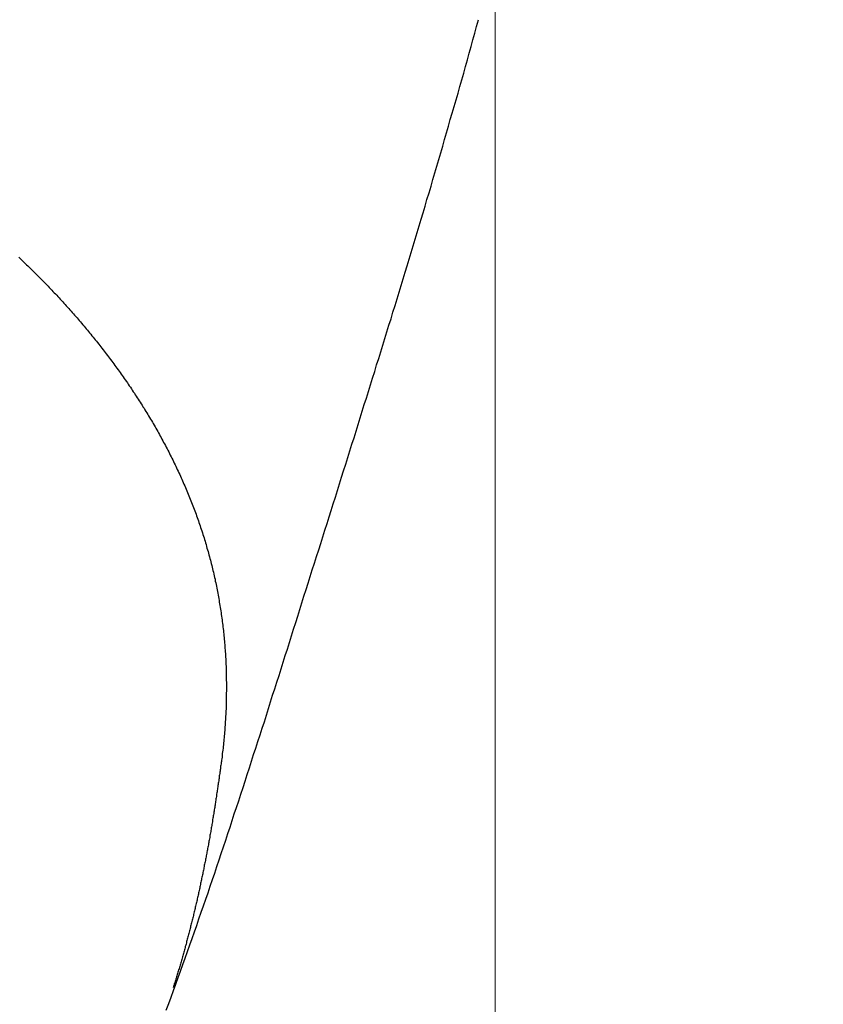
# Model space of a CAD drawing. Header units: millimetres. Extents: x -604189 to 881711, y -381903 to -7297.
# Tile 748 of 1056: x -572136 to -572082, y -161798 to -161732. Entities that reach past the tile are written whole.
import ezdxf

# ---------------------------------------------------------------- set-up
doc = ezdxf.new("R2010")
doc.units = ezdxf.units.MM
doc.header["$LTSCALE"] = 100
doc.linetypes.add('0.5_0.5', pattern=[1, 0.5, -0.5])
doc.linetypes.add('ACAD_ISO04W100', pattern=[30.5, 24, -3, 0.5, -3])
doc.layers.get('Defpoints').update_dxf_attribs({"color": 30})
doc.layers.add('OPIS', color=7, linetype='Continuous')
doc.layers.add('strop osie', color=80, linetype='ACAD_ISO04W100', lineweight=5)
doc.styles.get("Standard").update_dxf_attribs({"font": 'romans.shx', "width": 0.5})
doc.dimstyles.new('1 50', dxfattribs={"dimtxt": 150, "dimasz": 80, "dimexe": 1, "dimexo": 1, "dimgap": 20, "dimtad": 1, "dimdec": 0, "dimlfac": 0.1, "dimtxsty": 'Standard', "dimblk": 'ARCHTICK', "dimcen": 200, "dimclrd": 2, "dimadec": 1, "dimazin": 0, "dimtfac": 1, "dimtdec": 0, "dimtmove": 0, "dimatfit": 3, "dimldrblk": 'ARCHTICK', "dimfxl": 120, "dimfxlon": 1, "dimtfill": 1, "dimarcsym": 0})

# ---------------------------------------------------------------- blocks, each defined once
blk = doc.blocks.new('_ArchTick')
at = {"layer": 'strop osie', "color": 0, "const_width": 0.15}
blk.add_lwpolyline([(-0.5, -0.5), (0.5, 0.5)], dxfattribs=at)
blk = doc.blocks.new('*D3294')
at = {"layer": 'Defpoints', "color": 0, "linetype": 'ByBlock', "lineweight": 5, "transparency": 16777216}
for p in [(-595783.126, -159420.303), (-593748.924, -159420.303), (-552118.935, -179940.303)]:
    blk.add_point(p, dxfattribs=at)
at = {"layer": 'OPIS', "color": 0, "linetype": 'Continuous', "lineweight": -2, "transparency": 16777216}
for p, q in [((-595723.126, -159420.303), (-595784.126, -159420.303)), ((-595723.126, -179940.303), (-595784.126, -179940.303))]:
    blk.add_line(p, q, dxfattribs=at)
at = {"layer": 'OPIS', "color": 2, "lineweight": -2, "transparency": 16777216}
blk.add_line((-595783.126, -179940.303), (-595783.126, -159420.303), dxfattribs=at)
at = {"layer": 'OPIS', "color": 2, "linetype": 'ByBlock', "lineweight": -2, "transparency": 16777216, "xscale": 80, "yscale": 80, "zscale": 80}
for p, rotation in [((-595783.126, -159420.303), 90), ((-595783.126, -179940.303), 270)]:
    blk.add_blockref('_ArchTick', p, dxfattribs=dict(at, rotation=rotation))
at = {"layer": 'OPIS', "color": 0, "linetype": 'ByBlock', "lineweight": 13, "transparency": 16777216, "insert": (-595878.126, -169680.303), "char_height": 150, "attachment_point": 5, "rotation": 90, "bg_fill": 3, "box_fill_scale": 1.1, "bg_fill_color": 256, "bg_fill_true_color": 13158600, "bg_fill_transparency": 0}
blk.add_mtext('2052', dxfattribs=at)

msp = doc.modelspace()

# ---------------------------------------------------------------- hatches: boundary and pattern name
at = {"layer": 'OPIS', "linetype": 'ByBlock', "lineweight": 9}
h = msp.add_hatch(dxfattribs=at)
h.set_pattern_fill('ANSI37', color=0, scale=120, angle=45)
h.set_pattern_definition([(90, (-306927.96, 32475.8), (-381, 0), []), (180, (-306927.96, 32475.8), (-6e-14, -381), [])])
h.paths.add_polyline_path([(-564958.914, -172987.785), (-564958.914, -172265.291), (-565588.914, -172265.291), (-565588.914, -172265.291), (-565628.914, -172265.291), (-565628.914, -172420.3), (-565928.914, -172420.3), (-565928.914, -172265.293), (-565968.914, -172265.293), (-566598.914, -172265.293), (-566598.914, -172987.791, -0.414214), (-566255.978, -173330.728, -0.414052), (-566598.725, -173673.665), (-564960.201, -173673.656, -0.413115), (-565301.851, -173330.722, -0.414214)])
h.paths.add_polyline_path([(-563317.853, -172270.285), (-563958.914, -172270.285), (-563958.914, -172270.285), (-563998.914, -172270.285), (-563998.914, -172420.3), (-564288.914, -172420.3), (-564288.914, -172265.291), (-564328.914, -172265.291), (-564958.914, -172265.291), (-564958.914, -172987.785, -0.414214), (-564615.978, -173330.722, -0.414052), (-564958.725, -173673.658), (-563319.869, -173673.659, -0.412493), (-563660.789, -173330.728, -0.414214), (-563317.853, -172987.791)])
h.paths.add_polyline_path([(-562443.921, -172420.3), (-562658.914, -172420.3), (-562658.914, -172270.285), (-562698.914, -172270.285), (-563317.853, -172270.285), (-563317.853, -172987.791, -0.414214), (-562974.916, -173330.728, -0.414052), (-563317.663, -173673.665), (-562443.921, -173685.504)])
h.paths.add_polyline_path([(-562030.397, -172946.835, -0.330214), (-561835.821, -172684.34, -0.155268), (-561986.974, -172216.948, -0.443866), (-562283.974, -172485.594), (-562283.974, -172198.948), (-562289.824, -172198.948), (-562289.824, -172161.148), (-562318.924, -172161.148), (-562318.924, -172420.3), (-562443.921, -172420.3), (-562443.921, -173690.906), (-562060.928, -173690.694), (-562060.928, -173828.803), (-561442.163, -173828.803), (-561440.598, -173828.041), (-561440.598, -173828.803), (-560917.614, -173828.803), (-560910.306, -172420.3), (-561118.924, -172420.3), (-561118.924, -172161.148), (-561141.424, -172161.148), (-561141.424, -172207.948), (-561147.274, -172207.948), (-561147.274, -173026.498, -0.106281), (-561482.373, -172966.064, -0.965528)])
h.paths.add_polyline_path([(-569358.914, -172147.298), (-569368.914, -172147.298), (-569368.914, -172152.298), (-569358.914, -172420.3)], flags=16)
h.paths.add_polyline_path([(-569434.414, -172167.566), (-569436.684, -172167.037, -0.348623), (-569444.414, -172157.298, -0.414214), (-569434.414, -172147.298), (-569432.914, -172147.298), (-569432.914, -172137.298), (-569412.914, -172137.298), (-569412.914, -172095.298), (-569358.914, -172095.298), (-569358.914, -172147.298), (-569368.914, -172152.298)], flags=16)
h.paths.add_polyline_path([(-569444.414, -172157.298, -1), (-569424.414, -172157.298, -0.414214), (-569434.414, -172167.298), (-569434.414, -172167.566), (-569432.144, -172167.037, -0.482996)], flags=16)
h.paths.add_polyline_path([(-570317.764, -172888.159, -1), (-569769.066, -172888.159, -1)], flags=16)
h.paths.add_polyline_path([(-566598.914, -172265.293), (-567228.914, -172265.293), (-567228.914, -172265.293), (-567268.914, -172265.293), (-567268.914, -172420.3), (-567568.914, -172420.3), (-567568.914, -172265.291), (-567608.914, -172265.291), (-568238.914, -172265.291), (-568238.914, -172987.788, -0.414214), (-567895.978, -173330.725, -1), (-568581.851, -173330.725, -0.414214), (-568238.914, -172987.788), (-568238.914, -172265.291), (-568868.914, -172265.291), (-568868.914, -172265.291), (-568908.914, -172265.291), (-568908.914, -172420.3), (-569233.914, -172420.3), (-569233.913, -173827.215), (-569188.929, -173827.19), (-569188.929, -173694.629), (-566598.725, -173673.665, -0.414375), (-566941.851, -173330.728, -0.414214), (-566598.914, -172987.791)])
h.paths.add_polyline_path([(-572120.786, -158265.615), (-571320.791, -158262.947), (-571633.005, -158577.251, -0.297068), (-571469.456, -158828.231, -0.419695), (-571748.929, -159102.533), (-571748.929, -159611.059), (-571275.713, -159611.059), (-571214.429, -159611.059), (-571192.429, -159611.059), (-571148.429, -159611.059), (-571148.429, -159601.059), (-571085.429, -159601.059), (-570335.942, -159605.109), (-570335.942, -159420.303), (-569233.921, -159420.303), (-569233.921, -158097.444), (-574223.921, -158097.444), (-574223.921, -159420.303), (-573158.929, -159420.303), (-573158.929, -159611.059), (-573086.929, -159611.059), (-572477.429, -159612.072), (-572477.429, -159611.059), (-572455.429, -159611.059), (-572411.429, -159611.059), (-572411.429, -159601.059), (-572348.429, -159601.059), (-571748.929, -159603.45), (-571748.929, -159102.533, -0.408754), (-572018.154, -158828.231, -0.334215), (-571819.787, -158564.613)])
h.paths.add_polyline_path([(-571515.036, -159592.366), (-571515.339, -159252.667), (-571963.115, -159253.066), (-571962.812, -159592.766)], flags=24)
h.paths.add_polyline_path([(-571705.061, -158166.881), (-571705.061, -157654.119), (-571945.061, -157654.119), (-571945.061, -158166.881)], flags=9)
h.paths.add_polyline_path([(-563090.358, -172828.22), (-563090.667, -172481.849), (-563538.443, -172482.249), (-563538.134, -172828.62)], flags=9)
h.paths.add_polyline_path([(-561529.777, -172649.99), (-561530.086, -172303.619), (-561977.862, -172304.018), (-561977.553, -172650.389)], flags=25)
h.paths.add_polyline_path([(-561455.962, -173757.531), (-561455.962, -174270.293), (-561215.962, -174270.293), (-561215.962, -173757.531)], flags=9)
h.paths.add_polyline_path([(-569817.151, -172584.642), (-569817.454, -172244.943), (-570265.23, -172245.342), (-570264.927, -172585.042)], flags=24)
h.paths.add_polyline_path([(-570193.415, -172731.493), (-570193.415, -173044.826), (-569893.415, -173044.826), (-569893.415, -172731.493)], flags=8)
h.paths.add_polyline_path([(-570746.563, -173757.531), (-570746.563, -174270.293), (-570506.563, -174270.293), (-570506.563, -173757.531)], flags=9)
h.paths.add_polyline_path([(-570778.783, -172791.689), (-570246.64, -172791.689), (-570246.64, -172566.689), (-570778.783, -172566.689)], flags=24)
h.paths.add_polyline_path([(-572214.965, -173241.751), (-569885.679, -173241.751), (-569885.679, -172973.894), (-572214.965, -172973.894)], flags=24)
edge = h.paths.add_edge_path()
edge.add_line((-569358.914, -172220.297), (-569358.914, -171970.3))
edge.add_line((-569358.914, -171970.3), (-572181.901, -171970.3))
edge.add_line((-572181.901, -171970.3), (-572181.901, -172095.298))
edge.add_line((-572181.901, -172095.298), (-572109.901, -172095.298))
edge.add_line((-572109.901, -172095.298), (-572048.617, -172095.298))
edge.add_line((-572048.617, -172095.298), (-571561.686, -172095.298))
edge.add_line((-571561.686, -172095.298), (-571500.401, -172095.298))
edge.add_line((-571500.401, -172095.298), (-571478.401, -172095.298))
edge.add_line((-571478.401, -172095.298), (-571456.401, -172095.298))
edge.add_line((-571456.401, -172095.298), (-571395.117, -172095.298))
edge.add_line((-571395.117, -172095.298), (-570908.199, -172095.298))
edge.add_line((-570908.199, -172095.298), (-570846.914, -172095.298))
edge.add_line((-570846.914, -172095.298), (-570774.914, -172095.298))
edge.add_line((-570774.914, -172095.298), (-570728.914, -172095.298))
edge.add_line((-570728.914, -172095.298), (-570728.914, -172085.298))
edge.add_line((-570728.914, -172085.298), (-570665.914, -172085.298))
edge.add_line((-570665.914, -172085.298), (-569465.914, -172095.298))
edge.add_line((-569465.914, -172095.298), (-570268.581, -172095.298))
edge.add_line((-570268.581, -172095.298), (-570268.581, -172119.798))
edge.add_line((-570268.581, -172119.798), (-570197.581, -172119.798))
edge.add_line((-570197.581, -172119.798), (-569593.199, -172119.798))
edge.add_line((-569593.199, -172119.798), (-569516.914, -172119.798))
edge.add_line((-569516.914, -172119.798), (-569516.914, -172139.798))
edge.add_line((-569516.914, -172139.798), (-569593.199, -172139.798))
edge.add_line((-569593.199, -172139.798), (-570228.914, -172139.798))
edge.add_line((-570228.914, -172139.798), (-570268.581, -172139.798))
edge.add_line((-570268.581, -172139.798), (-570268.581, -172147.298))
edge.add_line((-570268.581, -172147.298), (-570288.581, -172147.298))
edge.add_line((-570288.581, -172147.298), (-570367.581, -172147.298))
edge.add_arc((-570667.414, -172157.298), 300, -95.73917, 1.91021, ccw=False)
edge.add_line((-570697.414, -172455.794), (-570697.414, -172167.566))
edge.add_line((-570697.414, -172167.566), (-570772.914, -172149.967))
edge.add_line((-570772.914, -172149.967), (-570772.914, -172147.298))
edge.add_line((-570772.914, -172147.298), (-570846.914, -172147.298))
edge.add_line((-570846.914, -172147.298), (-570908.199, -172147.298))
edge.add_line((-570908.199, -172147.298), (-571395.117, -172147.298))
edge.add_line((-571395.117, -172147.298), (-571456.401, -172147.298))
edge.add_line((-571456.401, -172147.298), (-571478.401, -172147.298))
edge.add_line((-571478.401, -172147.298), (-571500.401, -172147.298))
edge.add_line((-571500.401, -172147.298), (-571561.686, -172147.298))
edge.add_line((-571561.686, -172147.298), (-572048.617, -172147.298))
edge.add_line((-572048.617, -172147.298), (-572109.901, -172147.298))
edge.add_line((-572109.901, -172147.298), (-572181.901, -172147.298))
edge.add_line((-572181.901, -172147.298), (-572181.901, -172420.3))
edge.add_line((-572181.901, -172420.3), (-572288.93, -172420.3))
edge.add_line((-572288.93, -172420.3), (-572288.929, -173828.901))
edge.add_line((-572288.929, -173828.901), (-569233.913, -173827.215))
edge.add_line((-569233.913, -173827.215), (-569233.914, -172220.297))
edge.add_line((-569233.914, -172220.297), (-569358.914, -172220.297))
at = {"layer": 'OPIS', "linetype": 'ByBlock', "lineweight": 15}
h = msp.add_hatch(dxfattribs=at)
h.set_pattern_fill('ANSI37', color=0, scale=80, angle=45)
h.set_pattern_definition([(90, (-306927.96, 32475.8), (-254, 0), []), (180, (-306927.96, 32475.8), (-3e-14, -254), [])])
h.paths.add_polyline_path([(-559745.616, -168470.303), (-559845.616, -168470.303), (-559845.616, -168410.303), (-559745.616, -168410.303), (-559745.616, -168350.303), (-560845.616, -168350.303), (-560845.616, -168410.303), (-560745.616, -168410.303), (-560745.616, -168470.303, 0.267949), (-560295.616, -169249.726), (-560295.616, -169481.184, -0.414214), (-559952.679, -169824.121, -1), (-560638.553, -169824.121, -0.414214), (-560295.616, -169481.184), (-560295.616, -169249.726, -0.267949), (-560745.616, -168470.303), (-560845.616, -168470.303), (-560845.616, -168350.303), (-561118.924, -168350.303), (-561118.924, -172095.291), (-559553.922, -172095.29), (-559553.924, -168350.303), (-559745.616, -168350.303)])
h.paths.add_polyline_path([(-560989.238, -171970.288), (-560989.238, -171369.43), (-560514.238, -171369.43, -0.414232), (-560506.238, -171377.43), (-560506.238, -171961.436, -0.403374), (-560513.94, -171969.43), (-560989.238, -171969.43), (-560998.924, -171970.288)], flags=16)
h.paths.add_polyline_path([(-560569.238, -171447.43), (-560569.238, -171891.43, -0.414209), (-560619.237, -171941.43), (-560824.236, -171941.432, -0.414225), (-560874.238, -171891.432), (-560874.238, -171447.432, -0.414209), (-560824.238, -171397.432), (-560619.238, -171397.43, -0.414216)], flags=0)
h.paths.add_polyline_path([(-560754.738, -171692.272), (-560768.264, -171689.534), (-560778.52, -171674.091), (-560777.58, -171669.433), (-560791.338, -171669.433), (-560788.513, -171683.421), (-560780.618, -171695.311), (-560768.728, -171703.206), (-560754.738, -171706.031)], flags=0)
h.paths.add_polyline_path([(-560926.538, -171669.432), (-560944.038, -171669.432), (-560944.038, -171669.432), (-560938.912, -171681.806), (-560926.538, -171686.932)], flags=0)
h.paths.add_polyline_path([(-559553.926, -164304.92), (-559553.926, -164080.303), (-560998.924, -164080.303), (-560998.924, -164130.303), (-561051.758, -164130.303), (-561051.758, -164230.303), (-561112.409, -164230.303), (-561118.259, -165128.236), (-561111.758, -165130.303), (-561051.758, -165130.303), (-561051.758, -165230.303), (-560998.924, -165230.303), (-560998.924, -165930.303), (-560968.924, -165930.303), (-559691.758, -165930.303), (-559691.758, -166884.924, -0.259771), (-560368.468, -166480.303), (-560576.781, -166480.303, -0.694758), (-561118.924, -166682.141), (-561118.924, -167150.303), (-559553.924, -167150.303), (-559553.925, -165742.585, -0.501722), (-560517.887, -165023.753, -0.501722)])
h.paths.add_polyline_path([(-561051.758, -166930.303), (-561051.758, -167030.303), (-561111.758, -167030.303), (-561111.758, -166930.303)], flags=16)
h.paths.add_polyline_path([(-559553.926, -164304.92, 0.501722), (-560517.887, -165023.753, 0.501722), (-559553.925, -165742.585)], flags=17)
h.paths.add_polyline_path([(-559017.887, -165023.753, 0.331805), (-559553.926, -164304.92), (-559553.925, -165742.585, 0.331804)], flags=17)
h.paths.add_polyline_path([(-558393.92, -165930.303), (-559553.925, -165930.303), (-559553.924, -167030.303), (-558393.92, -167030.303)])
edge = h.paths.add_edge_path(flags=16)
edge.add_ellipse((-558869.257, -166529.058), major_axis=(0, 174.945), ratio=0.835608, start_angle=0, end_angle=180, ccw=False)
edge.add_line((-558869.023, -166354.089), (-558868.837, -166354.113))
edge.add_line((-558868.837, -166354.113), (-558551.758, -166354.113))
edge.add_ellipse((-558534.042, -166361.126), major_axis=(0, 22.068), ratio=0.905257, start_angle=0, end_angle=83.73181, ccw=False)
edge.add_line((-558534.042, -166339.058), (-558415.442, -166339.058))
edge.add_line((-558415.442, -166339.058), (-558415.442, -166719.058))
edge.add_line((-558415.442, -166719.058), (-558534.042, -166719.058))
edge.add_ellipse((-558534.042, -166696.99), major_axis=(0, 22.068), ratio=0.905257, start_angle=108.52912, end_angle=180, ccw=False)
edge.add_line((-558552.984, -166704.003), (-558869.257, -166704.003))
edge = h.paths.add_edge_path(flags=16)
edge.add_ellipse((-558655.149, -165473.071), major_axis=(119.577, 0), ratio=0.9754616, start_angle=134.53493, end_angle=225.46507, ccw=False)
edge.add_ellipse((-558571.362, -165553.094), major_axis=(-236.828, 0), ratio=0.9754616, start_angle=293.07706, end_angle=315.06459, ccw=False)
edge.add_ellipse((-558581.121, -165519.064), major_axis=(-200.962, 0), ratio=0.9754616, start_angle=268.86913, end_angle=294.41602, ccw=False)
edge.add_line((-558577.155, -165323.071), (-558434.725, -165323.071))
edge.add_line((-558434.725, -165323.071), (-558434.725, -165623.07))
edge.add_line((-558434.725, -165623.07), (-558577.155, -165623.07))
edge.add_ellipse((-558581.121, -165427.077), major_axis=(200.962, 0), ratio=0.9754616, start_angle=245.58398, end_angle=271.13087, ccw=False)
edge.add_ellipse((-558571.362, -165393.047), major_axis=(-236.828, 0), ratio=0.9754616, start_angle=404.93541, end_angle=426.92294, ccw=False)
h.paths.add_polyline_path([(-559691.758, -166075.303), (-560476.988, -166075.303, 0.131652), (-560368.468, -166480.303), (-559691.758, -166480.303)], flags=17)
h.paths.add_polyline_path([(-560476.988, -166075.303), (-559691.758, -166075.303), (-559691.758, -165930.303), (-560991.758, -165930.303), (-561051.758, -165930.303), (-561051.758, -166030.303), (-561118.924, -166030.303), (-561118.924, -166278.466, -0.694758), (-560576.781, -166480.303), (-560368.468, -166480.303, -0.131652)], flags=17)
h.paths.add_polyline_path([(-571773.92, -161590.543), (-574108.188, -161590.543), (-574098.917, -166615.286), (-571773.92, -166615.284)])
h.paths.add_polyline_path([(-559933.216, -164919.201), (-558639.203, -164919.201), (-558639.203, -164793.34), (-559933.216, -164793.34)], flags=25)
h.paths.add_polyline_path([(-560038.72, -166687.588), (-559732.99, -166687.588), (-559732.99, -166284.59), (-560038.72, -166284.59)], flags=25)
h.paths.add_polyline_path([(-559928.871, -165007.1), (-559413.75, -165007.1), (-559413.75, -164907.76), (-559928.871, -164907.76)], flags=9)
h.paths.add_polyline_path([(-559933.216, -164919.201), (-558639.203, -164919.201), (-558639.203, -164793.34), (-559933.216, -164793.34)], flags=25)
h.paths.add_polyline_path([(-560330.859, -165014.578), (-559994.182, -165014.578), (-559994.182, -164899.195), (-560330.859, -164899.195)], flags=24)
h.paths.add_polyline_path([(-560290.204, -164902.837), (-560108.354, -164902.837), (-560108.354, -164804.807), (-560290.204, -164804.807)], flags=24)
h.paths.add_polyline_path([(-560498.866, -166997.342), (-559983.744, -166997.342), (-559983.744, -166898.002), (-560498.866, -166898.002)], flags=24)
h.paths.add_polyline_path([(-560498.79, -166887.342), (-559655.724, -166887.342), (-559655.724, -166788.002), (-560498.79, -166788.002)], flags=24)
h.paths.add_polyline_path([(-560900.853, -167004.82), (-560564.177, -167004.82), (-560564.177, -166889.437), (-560900.853, -166889.437)], flags=24)
h.paths.add_polyline_path([(-560860.199, -166893.079), (-560678.349, -166893.079), (-560678.349, -166795.049), (-560860.199, -166795.049)], flags=24)
h.paths.add_polyline_path([(-560525.168, -170610.564), (-560010.047, -170610.564), (-560010.047, -170511.224), (-560525.168, -170511.224)], flags=24)
h.paths.add_polyline_path([(-560529.513, -170522.665), (-559444.307, -170522.665), (-559444.307, -170396.804), (-560529.513, -170396.804)], flags=9)
h.paths.add_polyline_path([(-560927.156, -170618.042), (-560590.479, -170618.042), (-560590.479, -170502.659), (-560927.156, -170502.659)], flags=24)
h.paths.add_polyline_path([(-560886.501, -170506.301), (-560704.651, -170506.301), (-560704.651, -170408.271), (-560886.501, -170408.271)], flags=24)
h.paths.add_polyline_path([(-560065.3, -168940.358), (-560065.3, -168600.658), (-560513.076, -168600.658), (-560513.076, -168940.358)], flags=24)
h.paths.add_polyline_path([(-559111.526, -164087.386), (-558760.99, -164087.386), (-558760.815, -164093.192), (-558760.644, -164098.997), (-558760.476, -164104.803), (-558760.311, -164110.608), (-558760.15, -164116.414), (-558759.991, -164122.22), (-558759.835, -164128.025), (-558759.683, -164133.831), (-558759.534, -164139.637), (-558759.387, -164145.443), (-558759.244, -164151.25), (-558759.104, -164157.056), (-558758.967, -164162.862), (-558758.833, -164168.669), (-558758.702, -164174.475), (-558758.575, -164180.282), (-558758.45, -164186.088), (-558758.328, -164191.895), (-558758.21, -164197.701), (-558758.094, -164203.508), (-558757.982, -164209.315), (-558757.872, -164215.122), (-558757.766, -164220.929), (-558757.663, -164226.736), (-558757.563, -164232.543), (-558757.465, -164238.35), (-558757.371, -164244.157), (-558757.28, -164249.965), (-558757.192, -164255.772), (-558757.107, -164261.579), (-558757.025, -164267.387), (-558756.946, -164273.194), (-558756.87, -164279.001), (-558756.797, -164284.809), (-558756.728, -164290.616), (-558756.661, -164296.424), (-558756.598, -164302.232), (-558756.538, -164308.039), (-558756.482, -164313.847), (-558756.428, -164319.654), (-558756.378, -164325.462), (-558756.332, -164331.27), (-558756.288, -164337.078), (-558756.248, -164342.885), (-558756.212, -164348.693), (-558756.178, -164354.501), (-558756.147, -164360.309), (-558756.118, -164366.117), (-558756.091, -164371.925), (-558756.066, -164377.733), (-558756.042, -164383.541), (-558756.02, -164389.348), (-558756.004, -164395.156), (-558755.999, -164400.964), (-558756.007, -164406.772), (-558756.031, -164412.58), (-558756.073, -164418.388), (-558756.132, -164424.195), (-558756.21, -164430.003), (-558756.308, -164435.81), (-558756.425, -164441.617), (-558756.562, -164447.423), (-558756.72, -164453.229), (-558756.898, -164459.034), (-558757.098, -164464.838), (-558757.32, -164470.642), (-558757.565, -164476.445), (-558757.837, -164482.247), (-558758.138, -164488.047), (-558758.47, -164493.845), (-558758.837, -164499.642), (-558759.241, -164505.435), (-558759.684, -164511.226), (-558760.175, -164517.014), (-558760.725, -164522.795), (-558761.35, -164528.569), (-558762.06, -164534.333), (-558762.874, -164540.084), (-558763.809, -164545.816), (-558764.883, -164551.524), (-558766.116, -164557.201), (-558767.538, -164562.832), (-558769.177, -164568.402), (-558771.062, -164573.894), (-558773.233, -164579.28), (-558775.735, -164584.521), (-558778.61, -164589.566), (-558781.897, -164594.354), (-558785.628, -164598.798), (-558789.808, -164602.827), (-558794.374, -164606.413), (-558799.255, -164609.556), (-558804.382, -164612.284), (-558809.694, -164614.629), (-558815.143, -164616.63), (-558820.694, -164618.326), (-558826.325, -164619.753), (-558832.011, -164620.95), (-558837.732, -164621.95), (-558843.479, -164622.786), (-558849.244, -164623.49), (-558855.021, -164624.092), (-558860.805, -164624.612), (-558866.595, -164625.056), (-558872.391, -164625.431), (-558878.19, -164625.744), (-558883.993, -164625.999), (-558889.798, -164626.204), (-558895.604, -164626.363), (-558901.411, -164626.484), (-558907.218, -164626.57), (-558913.026, -164626.629), (-558918.834, -164626.664), (-558924.642, -164626.683), (-558930.45, -164626.69), (-558936.258, -164626.691), (-558941.521, -164626.69), (-558946.785, -164626.685), (-558952.048, -164626.672), (-558957.312, -164626.645), (-558962.575, -164626.602), (-558967.838, -164626.537), (-558973.1, -164626.447), (-558978.362, -164626.327), (-558983.623, -164626.174), (-558988.883, -164625.983), (-558994.142, -164625.75), (-558999.398, -164625.47), (-559004.651, -164625.141), (-559009.9, -164624.756), (-559015.145, -164624.311), (-559020.383, -164623.802), (-559025.614, -164623.22), (-559030.834, -164622.543), (-559036.037, -164621.747), (-559041.216, -164620.812), (-559046.364, -164619.713), (-559051.466, -164618.424), (-559056.508, -164616.915), (-559061.47, -164615.16), (-559066.326, -164613.131), (-559071.043, -164610.799), (-559075.583, -164608.137), (-559079.894, -164605.121), (-559083.925, -164601.738), (-559087.622, -164597.995), (-559090.945, -164593.918), (-559093.905, -164589.566), (-559096.527, -164585.003), (-559098.839, -164580.275), (-559100.873, -164575.422), (-559102.662, -164570.472), (-559104.238, -164565.45), (-559105.625, -164560.373), (-559106.843, -164555.253), (-559107.915, -164550.1), (-559108.86, -164544.923), (-559109.695, -164539.726), (-559110.431, -164534.514), (-559111.082, -164529.291), (-559111.66, -164524.059), (-559112.176, -164518.821), (-559112.639, -164513.578), (-559113.058, -164508.331), (-559113.442, -164503.082), (-559113.794, -164497.83), (-559114.116, -164492.577), (-559114.412, -164487.322), (-559114.682, -164482.065), (-559114.93, -164476.808), (-559115.157, -164471.549), (-559115.363, -164466.29), (-559115.551, -164461.03), (-559115.72, -164455.769), (-559115.872, -164450.508), (-559116.007, -164445.246), (-559116.125, -164439.984), (-559116.227, -164434.721), (-559116.313, -164429.459), (-559116.383, -164424.196), (-559116.438, -164418.933), (-559116.477, -164413.669), (-559116.503, -164408.406), (-559116.515, -164403.142), (-559116.515, -164397.879), (-559116.505, -164392.616), (-559116.488, -164387.352), (-559116.467, -164382.089), (-559116.445, -164376.825), (-559116.422, -164371.562), (-559116.398, -164366.299), (-559116.372, -164361.035), (-559116.344, -164355.772), (-559116.314, -164350.508), (-559116.282, -164345.245), (-559116.247, -164339.982), (-559116.21, -164334.718), (-559116.169, -164329.455), (-559116.126, -164324.192), (-559116.08, -164318.929), (-559116.032, -164313.665), (-559115.98, -164308.402), (-559115.926, -164303.139), (-559115.87, -164297.876), (-559115.811, -164292.613), (-559115.749, -164287.35), (-559115.684, -164282.087), (-559115.617, -164276.824), (-559115.547, -164271.561), (-559115.475, -164266.298), (-559115.4, -164261.035), (-559115.323, -164255.772), (-559115.244, -164250.509), (-559115.161, -164245.246), (-559115.077, -164239.984), (-559114.99, -164234.721), (-559114.9, -164229.458), (-559114.808, -164224.196), (-559114.713, -164218.933), (-559114.616, -164213.67), (-559114.517, -164208.408), (-559114.415, -164203.145), (-559114.31, -164197.883), (-559114.203, -164192.621), (-559114.093, -164187.358), (-559113.981, -164182.096), (-559113.866, -164176.834), (-559113.749, -164171.572), (-559113.629, -164166.31), (-559113.506, -164161.048), (-559113.382, -164155.786), (-559113.254, -164150.524), (-559113.124, -164145.262), (-559112.991, -164140), (-559112.856, -164134.739), (-559112.719, -164129.477), (-559112.578, -164124.215), (-559112.436, -164118.954), (-559112.29, -164113.692), (-559112.142, -164108.431), (-559111.992, -164103.17), (-559111.839, -164097.908), (-559111.684, -164092.647)])
edge = h.paths.add_edge_path()
edge.add_line((-558393.92, -164080.303), (-559553.926, -164080.303))
edge.add_line((-559553.926, -164080.303), (-559553.926, -164304.92))
edge.add_arc((-559767.887, -165023.753), 750, 0, 73.424314, ccw=False)
edge.add_arc((-559767.887, -165023.753), 750, -73.424255, 0, ccw=False)
edge.add_line((-559553.925, -165742.585), (-559553.925, -165830.303))
edge.add_line((-559553.925, -165830.303), (-558393.92, -165830.303))
edge.add_line((-558393.92, -165830.303), (-558393.92, -164080.303))

# ---------------------------------------------------------------- next in the draw order: dimensions: what is measured, and where the dimension line sits
at = {"layer": 'OPIS', "color": 0, "linetype": 'ByBlock', "lineweight": 13}
dim = msp.add_linear_dim(base=(-595783.126, -159420.303), p1=(-552118.935, -179940.303), p2=(-593748.924, -159420.303), angle=90, dimstyle='1 50', override={"dimtmove": 1, "dimfxl": 60, "dimarcsym": 1}, dxfattribs=at)
dim.commit()
dim.dimension.update_dxf_attribs({"geometry": '*D3294', "text_midpoint": (-595878.126, -169680.303)})

# ---------------------------------------------------------------- next in the draw order: hatches: boundary and pattern name
at = {"layer": 'OPIS', "linetype": '0.5_0.5', "lineweight": 13}
h = msp.add_hatch(dxfattribs=at)
h.set_pattern_fill('ANSI37', color=0, scale=130)
h.set_pattern_definition([(45, (-597218.54, 256668.8), (-291.85832, 291.85832), []), (135, (-597218.54, 256668.8), (-291.85832, -291.85832), [])])
edge = h.paths.add_edge_path(flags=16)
edge.add_line((-570958.916, -168985.281), (-571058.916, -168985.281))
edge.add_line((-571058.916, -168985.281), (-572598.916, -168985.281))
edge.add_line((-572598.916, -168985.281), (-572598.915, -170470.3))
edge.add_line((-572598.915, -170470.3), (-570825.763, -170470.3))
edge.add_arc((-570508.916, -170339.099), 342.937, 180, 202.49364, ccw=False)
edge.add_arc((-570508.916, -170339.099), 342.937, 90, 180, ccw=False)
edge.add_line((-570508.916, -169996.163), (-570508.916, -169764.704))
edge.add_arc((-570058.916, -168985.281), 900, 180, 240, ccw=False)
edge = h.paths.add_edge_path(flags=17)
edge.add_line((-569358.915, -170085.281), (-569358.916, -168985.281))
edge.add_line((-569358.916, -168985.281), (-569358.917, -168985.281))
edge.add_line((-569358.917, -168985.281), (-569958.916, -168985.281))
edge.add_line((-569958.916, -168985.281), (-570058.916, -168985.281))
edge.add_line((-570058.916, -168985.281), (-570058.916, -168925.281))
edge.add_line((-570058.916, -168925.281), (-569958.916, -168925.281))
edge.add_line((-569958.916, -168925.281), (-569958.916, -168865.281))
edge.add_line((-569958.916, -168865.281), (-569358.916, -168865.281))
edge.add_line((-569358.916, -168865.281), (-569358.917, -166865.281))
edge.add_line((-569358.917, -166865.281), (-574098.917, -166865.286))
edge.add_line((-574098.917, -166865.286), (-574098.914, -171970.3))
edge.add_line((-574098.914, -171970.3), (-572608.913, -171970.3))
edge.add_line((-572608.913, -171970.3), (-571504.913, -170590.3))
edge.add_line((-571504.913, -170590.3), (-572718.915, -170590.3))
edge.add_line((-572718.915, -170590.3), (-572718.916, -168865.281))
edge.add_line((-572718.916, -168865.281), (-571058.916, -168865.281))
edge.add_line((-571058.916, -168865.281), (-571058.916, -168925.281))
edge.add_line((-571058.916, -168925.281), (-570958.916, -168925.281))
edge.add_line((-570958.916, -168925.281), (-570958.916, -168985.281))
edge.add_arc((-570058.916, -168985.281), 900, 180, 240)
edge.add_line((-570508.916, -169764.704), (-570508.916, -169996.163))
edge.add_arc((-570508.916, -170339.099), 342.937, 0, 90, ccw=False)
edge.add_arc((-570508.916, -170339.099), 342.937, 208.97989, 360, ccw=False)
edge.add_line((-570808.913, -170505.253), (-570808.913, -171171.086))
edge.add_arc((-570808.913, -171220.3), 49.214, 0, 90, ccw=False)
edge.add_arc((-570808.913, -171220.3), 49.214, 270, 360, ccw=False)
edge.add_line((-570808.913, -171269.514), (-570808.913, -171970.3))
edge.add_line((-570808.913, -171970.3), (-569358.914, -171970.3))
edge.add_line((-569358.914, -171970.3), (-569358.915, -170085.281))
h.paths.add_polyline_path([(-561118.924, -159870.303), (-590334.655, -159870.303), (-590334.655, -161470.303), (-562318.924, -161470.303), (-562318.924, -172095.292), (-561118.924, -172095.291), (-561118.924, -168350.303), (-552073.919, -168350.303), (-552073.92, -167150.303), (-561118.924, -167150.303)])
h.paths.add_polyline_path([(-572856.927, -169813.68), (-569451.07, -169813.68), (-569451.07, -169408.68), (-572856.927, -169408.68)], flags=16)

# ---------------------------------------------------------------- next in the draw order: linework, layer by layer
at = {"color": 0}
for points in [[(-572125.926, -161798.88, 0), (-572125.766, -161798.443, 0), (-572125.606, -161798.006, 0), (-572125.446, -161797.568, 0), (-572125.286, -161797.13, 0), (-572125.126, -161796.692, 0), (-572124.966, -161796.254, 0), (-572124.816, -161795.815, 0), (-572124.656, -161795.376, 0), (-572124.496, -161794.937, 0), (-572124.346, -161794.498, 0), (-572124.186, -161794.058, 0), (-572124.036, -161793.619, 0), (-572123.876, -161793.179, 0), (-572123.726, -161792.739, 0), (-572123.576, -161792.298, 0), (-572123.426, -161791.858, 0), (-572123.266, -161791.417, 0), (-572123.116, -161790.976, 0), (-572122.966, -161790.535, 0), (-572122.816, -161790.094, 0), (-572122.666, -161789.653, 0), (-572122.516, -161789.211, 0), (-572122.376, -161788.77, 0), (-572122.226, -161788.328, 0), (-572122.076, -161787.886, 0), (-572121.926, -161787.444, 0), (-572121.776, -161787.001, 0), (-572121.636, -161786.559, 0), (-572121.486, -161786.116, 0), (-572121.346, -161785.674, 0), (-572121.196, -161785.231, 0), (-572121.046, -161784.788, 0), (-572120.906, -161784.345, 0), (-572120.756, -161783.901, 0), (-572120.616, -161783.458, 0), (-572120.476, -161783.015, 0), (-572120.326, -161782.571, 0), (-572120.186, -161782.128, 0), (-572120.046, -161781.684, 0), (-572119.896, -161781.24, 0), (-572119.756, -161780.796, 0), (-572119.616, -161780.352, 0), (-572119.466, -161779.908, 0), (-572119.326, -161779.464, 0), (-572119.186, -161779.02, 0), (-572119.046, -161778.576, 0), (-572118.906, -161778.132, 0), (-572118.766, -161777.687, 0), (-572118.626, -161777.243, 0), (-572118.476, -161776.798, 0), (-572118.336, -161776.354, 0), (-572118.196, -161775.909, 0), (-572118.056, -161775.465, 0), (-572117.916, -161775.02, 0), (-572117.776, -161774.576, 0), (-572117.636, -161774.131, 0), (-572117.496, -161773.686, 0), (-572117.356, -161773.242, 0), (-572117.216, -161772.797, 0), (-572117.076, -161772.352, 0), (-572116.936, -161771.908, 0), (-572116.796, -161771.463, 0), (-572116.656, -161771.018, 0), (-572116.516, -161770.574, 0), (-572116.376, -161770.129, 0), (-572116.236, -161769.684, 0), (-572116.096, -161769.24, 0), (-572115.956, -161768.795, 0), (-572115.816, -161768.35, 0), (-572115.666, -161767.906, 0), (-572115.526, -161767.461, 0), (-572115.386, -161767.016, 0), (-572115.246, -161766.572, 0), (-572115.106, -161766.127, 0), (-572114.966, -161765.683, 0), (-572114.826, -161765.238, 0), (-572114.686, -161764.793, 0), (-572114.546, -161764.349, 0), (-572114.406, -161763.904, 0), (-572114.266, -161763.459, 0), (-572114.126, -161763.015, 0), (-572113.986, -161762.57, 0), (-572113.846, -161762.125, 0), (-572113.706, -161761.681, 0), (-572113.566, -161761.236, 0), (-572113.426, -161760.791, 0), (-572113.286, -161760.346, 0), (-572113.146, -161759.902, 0), (-572113.006, -161759.457, 0), (-572112.876, -161759.012, 0), (-572112.736, -161758.567, 0), (-572112.596, -161758.122, 0), (-572112.456, -161757.677, 0), (-572112.316, -161757.232, 0), (-572112.176, -161756.787, 0), (-572112.036, -161756.342, 0), (-572111.896, -161755.897, 0), (-572111.766, -161755.452, 0), (-572111.626, -161755.007, 0), (-572111.486, -161754.561, 0), (-572111.346, -161754.116, 0), (-572111.206, -161753.671, 0), (-572111.076, -161753.225, 0), (-572110.936, -161752.78, 0), (-572110.796, -161752.335, 0), (-572110.666, -161751.889, 0), (-572110.526, -161751.443, 0), (-572110.386, -161750.998, 0), (-572110.256, -161750.552, 0), (-572110.116, -161750.106, 0), (-572109.986, -161749.661, 0), (-572109.846, -161749.215, 0), (-572109.706, -161748.769, 0), (-572109.576, -161748.323, 0), (-572109.436, -161747.877, 0), (-572109.306, -161747.43, 0), (-572109.176, -161746.984, 0), (-572109.036, -161746.538, 0), (-572108.906, -161746.092, 0), (-572108.766, -161745.645, 0), (-572108.636, -161745.199, 0), (-572108.506, -161744.752, 0), (-572108.376, -161744.305, 0), (-572108.236, -161743.858, 0), (-572108.106, -161743.412, 0), (-572107.976, -161742.965, 0), (-572107.846, -161742.518, 0), (-572107.716, -161742.07, 0), (-572107.586, -161741.623, 0), (-572107.446, -161741.176, 0), (-572107.316, -161740.729, 0), (-572107.186, -161740.281, 0), (-572107.066, -161739.833, 0), (-572106.936, -161739.386, 0), (-572106.806, -161738.938, 0), (-572106.676, -161738.49, 0), (-572106.546, -161738.042, 0), (-572106.416, -161737.594, 0), (-572106.286, -161737.146, 0), (-572106.166, -161736.697, 0), (-572106.036, -161736.249, 0), (-572105.906, -161735.8, 0), (-572105.786, -161735.352, 0), (-572105.656, -161734.903, 0), (-572105.536, -161734.454, 0), (-572105.406, -161734.005, 0), (-572105.286, -161733.556, 0), (-572105.166, -161733.107, 0), (-572105.036, -161732.657, 0), (-572104.916, -161732.208, 0)], [(-572135.856, -161748.2, 0), (-572135.766, -161748.283, 0), (-572135.676, -161748.366, 0), (-572135.596, -161748.449, 0), (-572135.506, -161748.532, 0), (-572135.416, -161748.616, 0), (-572135.336, -161748.7, 0), (-572135.246, -161748.783, 0), (-572135.166, -161748.867, 0), (-572135.076, -161748.952, 0), (-572134.986, -161749.036, 0), (-572134.906, -161749.121, 0), (-572134.816, -161749.205, 0), (-572134.736, -161749.29, 0), (-572134.646, -161749.375, 0), (-572134.566, -161749.461, 0), (-572134.476, -161749.546, 0), (-572134.396, -161749.632, 0), (-572134.306, -161749.717, 0), (-572134.226, -161749.803, 0), (-572134.136, -161749.889, 0), (-572134.056, -161749.976, 0), (-572133.976, -161750.062, 0), (-572133.886, -161750.149, 0), (-572133.806, -161750.236, 0), (-572133.726, -161750.323, 0), (-572133.636, -161750.41, 0), (-572133.556, -161750.497, 0), (-572133.476, -161750.585, 0), (-572133.396, -161750.672, 0), (-572133.306, -161750.76, 0), (-572133.226, -161750.848, 0), (-572133.146, -161750.937, 0), (-572133.066, -161751.025, 0), (-572132.986, -161751.114, 0), (-572132.896, -161751.203, 0), (-572132.816, -161751.292, 0), (-572132.736, -161751.381, 0), (-572132.656, -161751.47, 0), (-572132.576, -161751.559, 0), (-572132.496, -161751.649, 0), (-572132.416, -161751.739, 0), (-572132.336, -161751.829, 0), (-572132.256, -161751.919, 0), (-572132.176, -161752.01, 0), (-572132.096, -161752.1, 0), (-572132.016, -161752.191, 0), (-572131.936, -161752.282, 0), (-572131.856, -161752.373, 0), (-572131.786, -161752.464, 0), (-572131.706, -161752.556, 0), (-572131.626, -161752.647, 0), (-572131.546, -161752.739, 0), (-572131.466, -161752.831, 0), (-572131.396, -161752.923, 0), (-572131.316, -161753.016, 0), (-572131.236, -161753.108, 0), (-572131.166, -161753.201, 0), (-572131.086, -161753.294, 0), (-572131.006, -161753.387, 0), (-572130.936, -161753.48, 0), (-572130.856, -161753.573, 0), (-572130.776, -161753.667, 0), (-572130.706, -161753.761, 0), (-572130.626, -161753.855, 0), (-572130.556, -161753.949, 0), (-572130.476, -161754.043, 0), (-572130.406, -161754.137, 0), (-572130.336, -161754.232, 0), (-572130.256, -161754.327, 0), (-572130.186, -161754.422, 0), (-572130.106, -161754.517, 0), (-572130.036, -161754.612, 0), (-572129.966, -161754.708, 0), (-572129.886, -161754.804, 0), (-572129.816, -161754.9, 0), (-572129.746, -161754.996, 0), (-572129.676, -161755.092, 0), (-572129.596, -161755.188, 0), (-572129.526, -161755.285, 0), (-572129.456, -161755.382, 0), (-572129.386, -161755.479, 0), (-572129.316, -161755.576, 0), (-572129.246, -161755.673, 0), (-572129.176, -161755.771, 0), (-572129.106, -161755.868, 0), (-572129.036, -161755.966, 0), (-572128.966, -161756.064, 0), (-572128.896, -161756.162, 0), (-572128.826, -161756.261, 0), (-572128.756, -161756.359, 0), (-572128.686, -161756.458, 0), (-572128.616, -161756.557, 0), (-572128.546, -161756.656, 0), (-572128.486, -161756.755, 0), (-572128.416, -161756.855, 0), (-572128.346, -161756.954, 0), (-572128.276, -161757.054, 0), (-572128.216, -161757.154, 0), (-572128.146, -161757.254, 0), (-572128.076, -161757.355, 0), (-572128.016, -161757.455, 0), (-572127.946, -161757.556, 0), (-572127.886, -161757.657, 0), (-572127.816, -161757.758, 0), (-572127.746, -161757.859, 0), (-572127.686, -161757.961, 0), (-572127.626, -161758.063, 0), (-572127.556, -161758.164, 0), (-572127.496, -161758.266, 0), (-572127.426, -161758.369, 0), (-572127.366, -161758.471, 0), (-572127.306, -161758.574, 0), (-572127.236, -161758.676, 0), (-572127.176, -161758.779, 0), (-572127.116, -161758.883, 0), (-572127.056, -161758.986, 0), (-572126.996, -161759.089, 0), (-572126.926, -161759.193, 0), (-572126.866, -161759.297, 0), (-572126.806, -161759.401, 0), (-572126.746, -161759.505, 0), (-572126.686, -161759.609, 0), (-572126.626, -161759.714, 0), (-572126.566, -161759.819, 0), (-572126.506, -161759.924, 0), (-572126.446, -161760.029, 0), (-572126.386, -161760.134, 0), (-572126.336, -161760.239, 0), (-572126.276, -161760.345, 0), (-572126.216, -161760.451, 0), (-572126.156, -161760.557, 0), (-572126.106, -161760.663, 0), (-572126.046, -161760.769, 0), (-572125.986, -161760.875, 0), (-572125.936, -161760.982, 0), (-572125.876, -161761.089, 0), (-572125.826, -161761.196, 0), (-572125.766, -161761.303, 0), (-572125.716, -161761.41, 0), (-572125.656, -161761.518, 0), (-572125.606, -161761.625, 0), (-572125.546, -161761.733, 0), (-572125.496, -161761.841, 0), (-572125.446, -161761.949, 0), (-572125.386, -161762.057, 0), (-572125.336, -161762.166, 0), (-572125.286, -161762.274, 0), (-572125.236, -161762.383, 0), (-572125.186, -161762.492, 0), (-572125.126, -161762.601, 0), (-572125.076, -161762.71, 0), (-572125.026, -161762.82, 0), (-572124.976, -161762.929, 0), (-572124.926, -161763.039, 0), (-572124.876, -161763.149, 0), (-572124.836, -161763.259, 0), (-572124.786, -161763.369, 0), (-572124.736, -161763.479, 0), (-572124.686, -161763.59, 0), (-572124.636, -161763.7, 0), (-572124.596, -161763.811, 0), (-572124.546, -161763.922, 0), (-572124.496, -161764.033, 0), (-572124.456, -161764.144, 0), (-572124.406, -161764.256, 0), (-572124.366, -161764.367, 0), (-572124.316, -161764.479, 0), (-572124.276, -161764.591, 0), (-572124.226, -161764.703, 0), (-572124.186, -161764.815, 0), (-572124.136, -161764.927, 0), (-572124.096, -161765.039, 0), (-572124.056, -161765.152, 0), (-572124.016, -161765.265, 0), (-572123.966, -161765.377, 0), (-572123.926, -161765.49, 0), (-572123.886, -161765.603, 0), (-572123.846, -161765.717, 0), (-572123.806, -161765.83, 0), (-572123.766, -161765.944, 0), (-572123.726, -161766.057, 0), (-572123.686, -161766.171, 0), (-572123.646, -161766.285, 0), (-572123.616, -161766.399, 0), (-572123.576, -161766.513, 0), (-572123.536, -161766.628, 0), (-572123.496, -161766.742, 0), (-572123.466, -161766.857, 0), (-572123.426, -161766.972, 0), (-572123.386, -161767.086, 0), (-572123.356, -161767.201, 0), (-572123.316, -161767.317, 0), (-572123.286, -161767.432, 0), (-572123.246, -161767.547, 0), (-572123.216, -161767.663, 0), (-572123.186, -161767.778, 0), (-572123.146, -161767.894, 0), (-572123.116, -161768.01, 0), (-572123.086, -161768.126, 0), (-572123.056, -161768.242, 0), (-572123.026, -161768.358, 0), (-572122.986, -161768.475, 0), (-572122.956, -161768.591, 0), (-572122.926, -161768.708, 0), (-572122.896, -161768.824, 0), (-572122.866, -161768.941, 0), (-572122.846, -161769.058, 0), (-572122.816, -161769.175, 0), (-572122.786, -161769.292, 0), (-572122.756, -161769.409, 0), (-572122.726, -161769.527, 0), (-572122.706, -161769.644, 0), (-572122.676, -161769.762, 0), (-572122.646, -161769.879, 0), (-572122.626, -161769.997, 0), (-572122.596, -161770.115, 0), (-572122.576, -161770.233, 0), (-572122.556, -161770.351, 0), (-572122.526, -161770.469, 0), (-572122.506, -161770.587, 0), (-572122.486, -161770.705, 0), (-572122.456, -161770.824, 0), (-572122.436, -161770.942, 0), (-572122.416, -161771.061, 0), (-572122.396, -161771.179, 0), (-572122.376, -161771.298, 0), (-572122.356, -161771.416, 0), (-572122.336, -161771.535, 0), (-572122.316, -161771.654, 0), (-572122.296, -161771.773, 0), (-572122.276, -161771.892, 0), (-572122.256, -161772.011, 0), (-572122.236, -161772.13, 0), (-572122.226, -161772.249, 0), (-572122.206, -161772.369, 0), (-572122.186, -161772.488, 0), (-572122.176, -161772.607, 0), (-572122.156, -161772.727, 0), (-572122.146, -161772.846, 0), (-572122.126, -161772.966, 0), (-572122.116, -161773.085, 0), (-572122.096, -161773.205, 0), (-572122.086, -161773.325, 0), (-572122.076, -161773.445, 0), (-572122.056, -161773.564, 0), (-572122.046, -161773.684, 0), (-572122.036, -161773.804, 0), (-572122.026, -161773.924, 0), (-572122.016, -161774.044, 0), (-572122.006, -161774.164, 0), (-572121.996, -161774.284, 0), (-572121.986, -161774.404, 0), (-572121.976, -161774.524, 0), (-572121.966, -161774.644, 0), (-572121.956, -161774.764, 0), (-572121.946, -161774.884, 0), (-572121.946, -161775.005, 0), (-572121.936, -161775.125, 0), (-572121.926, -161775.245, 0), (-572121.926, -161775.365, 0), (-572121.916, -161775.486, 0), (-572121.916, -161775.606, 0), (-572121.906, -161775.726, 0), (-572121.906, -161775.847, 0), (-572121.896, -161775.967, 0), (-572121.896, -161776.087, 0), (-572121.886, -161776.208, 0), (-572121.886, -161776.328, 0), (-572121.886, -161776.449, 0), (-572121.886, -161776.569, 0), (-572121.886, -161776.689, 0), (-572121.876, -161776.81, 0), (-572121.876, -161776.93, 0), (-572121.876, -161777.051, 0), (-572121.876, -161777.171, 0), (-572121.876, -161777.292, 0), (-572121.876, -161777.412, 0), (-572121.886, -161777.533, 0), (-572121.886, -161777.653, 0), (-572121.886, -161777.773, 0), (-572121.886, -161777.894, 0), (-572121.886, -161778.014, 0), (-572121.896, -161778.135, 0), (-572121.896, -161778.255, 0), (-572121.906, -161778.375, 0), (-572121.906, -161778.496, 0), (-572121.906, -161778.616, 0), (-572121.916, -161778.736, 0), (-572121.926, -161778.857, 0), (-572121.926, -161778.977, 0), (-572121.936, -161779.097, 0), (-572121.936, -161779.218, 0), (-572121.946, -161779.338, 0), (-572121.956, -161779.458, 0), (-572121.966, -161779.578, 0), (-572121.966, -161779.698, 0), (-572121.976, -161779.818, 0), (-572121.986, -161779.939, 0), (-572121.996, -161780.059, 0), (-572122.006, -161780.179, 0), (-572122.016, -161780.299, 0), (-572122.026, -161780.419, 0), (-572122.036, -161780.538, 0), (-572122.046, -161780.658, 0), (-572122.056, -161780.778, 0), (-572122.076, -161780.898, 0), (-572122.086, -161781.018, 0), (-572122.096, -161781.138, 0), (-572122.106, -161781.257, 0), (-572122.126, -161781.377, 0), (-572122.136, -161781.497, 0), (-572122.156, -161781.616, 0), (-572122.166, -161781.736, 0), (-572122.176, -161781.855, 0), (-572122.196, -161781.974, 0)], [(-572122.196, -161781.974, 0), (-572122.206, -161782.056, 0), (-572122.216, -161782.138, 0), (-572122.226, -161782.219, 0), (-572122.236, -161782.301, 0), (-572122.246, -161782.383, 0), (-572122.266, -161782.464, 0), (-572122.276, -161782.546, 0), (-572122.286, -161782.628, 0), (-572122.296, -161782.709, 0), (-572122.306, -161782.791, 0), (-572122.316, -161782.873, 0), (-572122.326, -161782.954, 0), (-572122.346, -161783.036, 0), (-572122.356, -161783.118, 0), (-572122.366, -161783.199, 0), (-572122.376, -161783.281, 0), (-572122.386, -161783.362, 0), (-572122.396, -161783.444, 0), (-572122.416, -161783.526, 0), (-572122.426, -161783.607, 0), (-572122.436, -161783.689, 0), (-572122.446, -161783.77, 0), (-572122.456, -161783.852, 0), (-572122.476, -161783.933, 0), (-572122.486, -161784.015, 0), (-572122.496, -161784.097, 0), (-572122.506, -161784.178, 0), (-572122.516, -161784.26, 0), (-572122.536, -161784.341, 0), (-572122.546, -161784.423, 0), (-572122.556, -161784.504, 0), (-572122.566, -161784.586, 0), (-572122.586, -161784.667, 0), (-572122.596, -161784.749, 0), (-572122.606, -161784.83, 0), (-572122.616, -161784.912, 0), (-572122.636, -161784.993, 0), (-572122.646, -161785.074, 0), (-572122.656, -161785.156, 0), (-572122.666, -161785.237, 0), (-572122.686, -161785.319, 0), (-572122.696, -161785.4, 0), (-572122.706, -161785.482, 0), (-572122.726, -161785.563, 0), (-572122.736, -161785.644, 0), (-572122.746, -161785.726, 0), (-572122.766, -161785.807, 0), (-572122.776, -161785.888, 0), (-572122.786, -161785.97, 0), (-572122.806, -161786.051, 0), (-572122.816, -161786.132, 0), (-572122.826, -161786.214, 0), (-572122.846, -161786.295, 0), (-572122.856, -161786.376, 0), (-572122.866, -161786.458, 0), (-572122.886, -161786.539, 0), (-572122.896, -161786.62, 0), (-572122.916, -161786.701, 0), (-572122.926, -161786.783, 0), (-572122.936, -161786.864, 0), (-572122.956, -161786.945, 0), (-572122.966, -161787.026, 0), (-572122.986, -161787.108, 0), (-572122.996, -161787.189, 0), (-572123.006, -161787.27, 0), (-572123.026, -161787.351, 0), (-572123.036, -161787.432, 0), (-572123.056, -161787.513, 0), (-572123.066, -161787.594, 0), (-572123.086, -161787.676, 0), (-572123.096, -161787.757, 0), (-572123.116, -161787.838, 0), (-572123.126, -161787.919, 0), (-572123.146, -161788, 0), (-572123.156, -161788.081, 0), (-572123.176, -161788.162, 0), (-572123.186, -161788.243, 0), (-572123.206, -161788.324, 0), (-572123.216, -161788.405, 0), (-572123.236, -161788.486, 0), (-572123.246, -161788.567, 0), (-572123.266, -161788.648, 0), (-572123.286, -161788.729, 0), (-572123.296, -161788.81, 0), (-572123.316, -161788.891, 0), (-572123.326, -161788.972, 0), (-572123.346, -161789.053, 0), (-572123.366, -161789.133, 0), (-572123.376, -161789.214, 0), (-572123.396, -161789.295, 0), (-572123.406, -161789.376, 0), (-572123.426, -161789.457, 0), (-572123.446, -161789.538, 0), (-572123.456, -161789.618, 0), (-572123.476, -161789.699, 0), (-572123.496, -161789.78, 0), (-572123.506, -161789.861, 0), (-572123.526, -161789.941, 0), (-572123.546, -161790.022, 0), (-572123.556, -161790.103, 0), (-572123.576, -161790.183, 0), (-572123.596, -161790.264, 0), (-572123.616, -161790.345, 0), (-572123.626, -161790.425, 0), (-572123.646, -161790.506, 0), (-572123.666, -161790.586, 0), (-572123.676, -161790.667, 0), (-572123.696, -161790.747, 0), (-572123.716, -161790.828, 0), (-572123.736, -161790.908, 0), (-572123.756, -161790.989, 0), (-572123.766, -161791.069, 0), (-572123.786, -161791.15, 0), (-572123.806, -161791.23, 0), (-572123.826, -161791.311, 0), (-572123.846, -161791.391, 0), (-572123.856, -161791.472, 0), (-572123.876, -161791.552, 0), (-572123.896, -161791.632, 0), (-572123.916, -161791.713, 0), (-572123.936, -161791.793, 0), (-572123.956, -161791.873, 0), (-572123.976, -161791.953, 0), (-572123.986, -161792.034, 0), (-572124.006, -161792.114, 0), (-572124.026, -161792.194, 0), (-572124.046, -161792.274, 0), (-572124.066, -161792.354, 0), (-572124.086, -161792.435, 0), (-572124.106, -161792.515, 0), (-572124.126, -161792.595, 0), (-572124.146, -161792.675, 0), (-572124.166, -161792.755, 0), (-572124.186, -161792.835, 0), (-572124.206, -161792.915, 0), (-572124.226, -161792.995, 0), (-572124.246, -161793.075, 0), (-572124.266, -161793.155, 0), (-572124.286, -161793.235, 0), (-572124.306, -161793.315, 0), (-572124.326, -161793.395, 0), (-572124.346, -161793.475, 0), (-572124.366, -161793.554, 0), (-572124.386, -161793.634, 0), (-572124.406, -161793.714, 0), (-572124.426, -161793.794, 0), (-572124.446, -161793.874, 0), (-572124.466, -161793.953, 0), (-572124.496, -161794.033, 0), (-572124.516, -161794.113, 0), (-572124.536, -161794.192, 0), (-572124.556, -161794.272, 0), (-572124.576, -161794.352, 0), (-572124.596, -161794.431, 0), (-572124.616, -161794.511, 0), (-572124.646, -161794.59, 0), (-572124.666, -161794.67, 0), (-572124.686, -161794.749, 0), (-572124.706, -161794.829, 0), (-572124.726, -161794.908, 0), (-572124.756, -161794.988, 0), (-572124.776, -161795.067, 0), (-572124.796, -161795.147, 0), (-572124.816, -161795.226, 0), (-572124.846, -161795.305, 0), (-572124.866, -161795.385, 0), (-572124.886, -161795.464, 0), (-572124.906, -161795.543, 0), (-572124.936, -161795.622, 0), (-572124.956, -161795.702, 0), (-572124.976, -161795.781, 0), (-572124.996, -161795.86, 0), (-572125.026, -161795.939, 0), (-572125.046, -161796.018, 0), (-572125.066, -161796.097, 0), (-572125.096, -161796.176, 0), (-572125.116, -161796.255, 0), (-572125.146, -161796.334, 0), (-572125.166, -161796.413, 0), (-572125.186, -161796.492, 0), (-572125.216, -161796.571, 0), (-572125.236, -161796.65, 0), (-572125.256, -161796.729, 0), (-572125.286, -161796.808, 0), (-572125.306, -161796.886, 0), (-572125.336, -161796.965, 0), (-572125.356, -161797.044, 0), (-572125.386, -161797.123, 0), (-572125.406, -161797.201, 0), (-572125.436, -161797.28, 0), (-572125.456, -161797.359, 0)]]:
    msp.add_polyline3d(points, dxfattribs=at)

doc.saveas('drawing.dxf')
